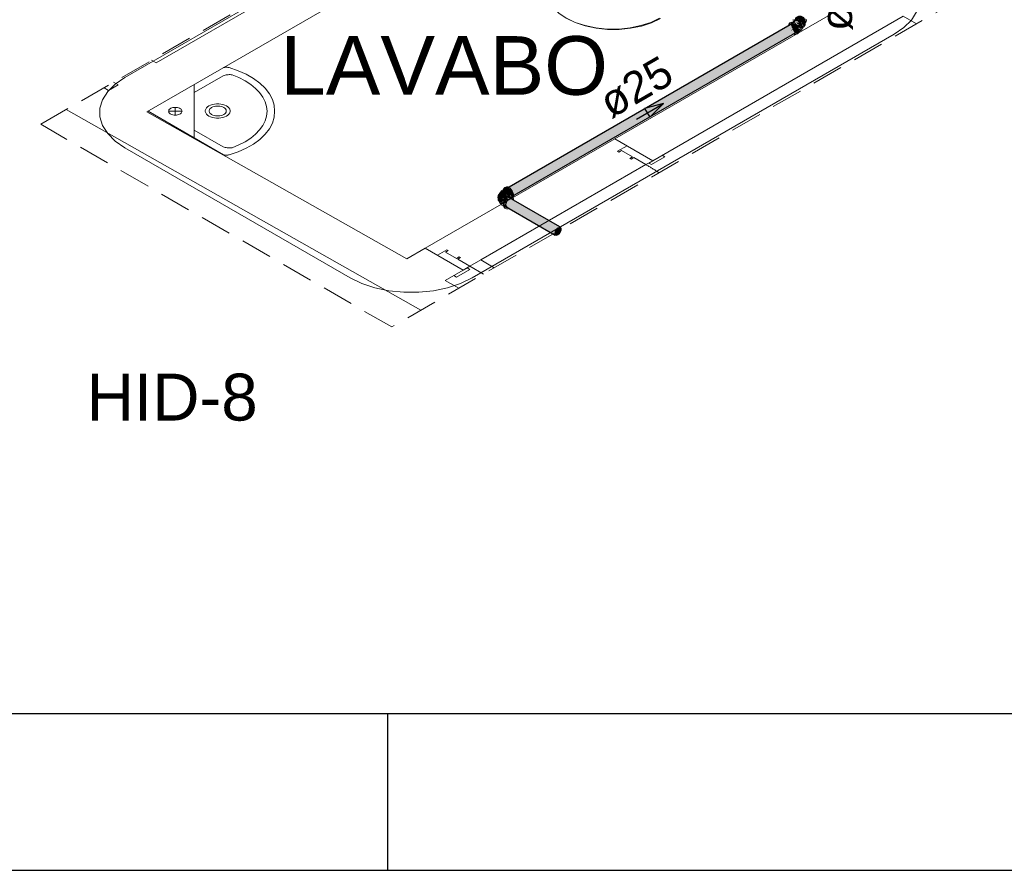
# Model space of a CAD drawing. Header units: millimetres. Extents: x 567 to 934, y -1 to 364.
# Tile 894 of 1056: x 815.39 to 821.69, y 60.03 to 65.47. Entities that reach past the tile are written whole.
import ezdxf

# ---------------------------------------------------------------- set-up
doc = ezdxf.new("R2010")
doc.units = ezdxf.units.MM
doc.header["$MEASUREMENT"] = 0
doc.linetypes.add('JIS_02_2.0', pattern=[0.3, 0.2, -0.1])
doc.linetypes.add('NULL', pattern=[0])
doc.layers.get('0').update_dxf_attribs({"lineweight": 18})
for name, color, linetype, lineweight in [('A-ANNO-SYMB', 7, 'Continuous', 9), ('A-AREA-IDEN', 7, 'Continuous', 9), ('A-DETL-GENF', 7, 'Continuous', 13), ('A-DETL-GENF-HDLN', 7, 'Continuous', 13), ('A-WALL', 7, 'Continuous', 25), ('AF-Condutos Reúso', 200, 'Continuous', 25), ('AF-Conexões Reúso', 216, 'Continuous', 18), ('AF-Sentido conduto Reúso', 200, 'Continuous', 30), ('AF-Textos conduto Reúso', 7, 'Continuous', 9), ('ARQ-ALV-REB', 7, 'Continuous', 18), ('ARQ-ESQUAD', 7, 'Continuous', 25), ('C-PROP-LINE', 7, 'Continuous', 25), ('DI-Elementos em corte', 9, 'Continuous', 18), ('DI-Área do detalhe', 10, 'JIS_02_2.0', 0), ('Peças hidrossanitárias', 7, 'Continuous', 13), ('Textos', 7, 'Continuous', 9)]:
    doc.layers.add(name, color=color, linetype=linetype, lineweight=lineweight)
doc.layers.add('FOLHA_PADRÃO', color=7, linetype='Continuous')
doc.styles.add('Arial', font='arial.ttf')
doc.styles.add('ArialBlack', font='txt')

# ---------------------------------------------------------------- blocks, each defined once
blk = doc.blocks.new('A1EST. 1500')
at = {"layer": 'FOLHA_PADRÃO', "color": 1, "linetype": 'Continuous'}
for p, q in [((95.5, 0), (95.5, 1)), ((0, 0), (150.008, 0))]:
    blk.add_line(p, q, dxfattribs=at)
at = {"layer": 'FOLHA_PADRÃO', "color": 6, "linetype": 'Continuous'}
blk.add_lwpolyline([(149, 58.4001), (149, 1), (1, 1), (1, 58.4001), (149, 58.4001)], dxfattribs=at)

msp = doc.modelspace()

# ---------------------------------------------------------------- hatches: boundary and pattern name
at = {"layer": 'AF-Condutos Reúso', "linetype": 'Continuous'}
for points in [[(820.3464, 65.4469), (820.3114, 65.423), (818.5167, 64.3867), (820.3445, 65.4329)], [(820.3125, 65.4273), (818.5089, 64.386), (820.3091, 65.4217)], [(818.5224, 64.3938), (818.5253, 64.3917), (820.3091, 65.4217)], [(820.3525, 65.4374), (818.5256, 64.3826), (820.317, 65.4042), (820.3625, 65.4332)], [(820.3137, 65.4153), (818.5256, 64.3826), (820.3126, 65.4143)], [(818.5265, 64.3923), (818.5321, 64.3863), (820.3125, 65.4145)], [(818.5333, 64.387), (818.5397, 64.3776), (820.2731, 65.3792)], [(820.364, 65.4309), (820.2731, 65.3792), (818.5342, 64.3745)], [(820.364, 65.4309), (818.5342, 64.3745), (820.3229, 65.393)], [(820.3706, 65.42), (820.2949, 65.377), (818.5409, 64.3636)], [(820.3751, 65.4081), (820.3603, 65.4141), (818.5409, 64.3636), (820.3266, 65.3814), (818.5446, 64.352), (820.3312, 65.3735), (820.3766, 65.4002)], [(820.3767, 65.3993), (820.3372, 65.3769), (818.5446, 64.3416), (820.338, 65.372), (818.5409, 64.3343), (820.3381, 65.3719)], [(820.3302, 65.3834), (820.3155, 65.375), (818.5446, 64.352)], [(820.3174, 65.4044), (820.3644, 65.4312), (820.3625, 65.4332)], [(820.3643, 65.4305), (820.3235, 65.3933), (820.3705, 65.4201)], [(820.377, 65.3943), (820.3768, 65.3982), (820.3426, 65.3746)], [(818.5463, 64.3668), (820.2949, 65.377), (818.5408, 64.3782)], [(818.5514, 64.356), (820.3155, 65.375), (818.5471, 64.3672)], [(818.5532, 64.3467), (820.3354, 65.3759), (818.5513, 64.3559)], [(818.5529, 64.3412), (820.338, 65.372), (818.5534, 64.3467)], [(818.5073, 64.268), (818.8157, 64.0933), (818.8143, 64.1027), (818.8222, 64.1252), (818.8391, 64.1402), (818.5189, 64.3159), (818.5106, 64.3069), (818.5018, 64.2842)], [(818.5279, 64.3211), (818.5189, 64.3159), (818.8391, 64.1402), (818.8474, 64.1413)], [(818.5392, 64.3199), (818.5279, 64.3211), (818.8474, 64.1413), (818.8484, 64.1413)], [(818.5241, 64.2583), (818.8196, 64.0877), (818.8157, 64.0933)]]:
    msp.add_hatch(color=201, dxfattribs=at).paths.add_polyline_path(points)
at = {"layer": 'AF-Conexões Reúso', "linetype": 'Continuous'}
for points in [[(820.3134, 65.4341), (820.314, 65.4282), (820.325, 65.4345), (820.321, 65.445)], [(820.321, 65.445), (820.3255, 65.4348), (820.3337, 65.4396)], [(820.3427, 65.3745), (820.3565, 65.371), (820.3565, 65.3825), (820.3626, 65.3729), (820.3761, 65.3871), (820.3761, 65.4047), (820.3624, 65.4333), (820.3418, 65.4429), (820.3477, 65.4463), (820.3271, 65.4469), (820.3255, 65.4348), (820.3503, 65.3789)], [(820.3506, 65.4563), (820.3638, 65.4604), (820.3596, 65.4832), (820.354, 65.4773), (820.354, 65.4614)], [(820.3825, 65.4525), (820.3761, 65.4571), (820.352, 65.4432)], [(820.3638, 65.4604), (820.3553, 65.4555), (820.3761, 65.4571)], [(820.3884, 65.4462), (820.3825, 65.4525), (820.3577, 65.4382)], [(820.3823, 65.4358), (820.3683, 65.432), (820.3685, 65.4243), (820.3935, 65.4388), (820.3884, 65.4462), (820.3594, 65.4377)], [(820.4143, 65.4773), (820.4087, 65.4832), (820.3932, 65.4906), (820.3752, 65.4906), (820.3596, 65.4832), (820.3596, 65.46), (820.3752, 65.4674), (820.3996, 65.4633), (820.4177, 65.4473), (820.4189, 65.4631)], [(820.3744, 65.4578), (820.3819, 65.4649), (820.3721, 65.4633)], [(820.4142, 65.4395), (820.4127, 65.448), (820.4008, 65.4607), (820.3819, 65.4649), (820.3747, 65.4581), (820.3953, 65.4468), (820.3944, 65.437), (820.4025, 65.4325), (820.4031, 65.4219)], [(820.3999, 65.4224), (820.3935, 65.4388), (820.3685, 65.4243), (820.3724, 65.4162)], [(820.389, 65.4111), (820.4007, 65.4148), (820.3999, 65.4224), (820.373, 65.4153)], [(820.4007, 65.4145), (820.3759, 65.4072), (820.3766, 65.4006)], [(820.3854, 65.3993), (820.4007, 65.4145), (820.3766, 65.4002), (820.3771, 65.3953)], [(818.4797, 64.3727), (818.4984, 64.3647), (818.5133, 64.3429), (818.5388, 64.3576), (818.5195, 64.3882), (818.4967, 64.3917)], [(818.5422, 64.34), (818.4901, 64.38), (818.5413, 64.3346)], [(818.5026, 64.3951), (818.4967, 64.3917), (818.5156, 64.3899), (818.5076, 64.3871), (818.5251, 64.3841), (818.5459, 64.348), (818.5459, 64.3372), (818.5518, 64.3338), (818.5489, 64.3613), (818.5381, 64.38), (818.5234, 64.3931)], [(818.468, 64.3602), (818.4585, 64.3481), (818.4528, 64.3266), (818.4553, 64.312), (818.4681, 64.2927), (818.4698, 64.3108), (818.4901, 64.3444), (818.509, 64.3472), (818.4961, 64.3632), (818.4814, 64.3688)], [(818.4928, 64.3013), (818.4967, 64.3095), (818.4797, 64.3297), (818.4683, 64.3058)], [(818.5024, 64.3179), (818.4857, 64.3359), (818.4797, 64.3297), (818.4974, 64.3105)], [(818.4996, 64.3411), (818.4857, 64.3359), (818.5074, 64.3233), (818.5132, 64.3283)], [(818.5065, 64.3239), (818.4857, 64.3359), (818.5024, 64.318)], [(818.5121, 64.2604), (818.4949, 64.2864), (818.5026, 64.3061), (818.5158, 64.3225), (818.5099, 64.3259), (818.5028, 64.3184), (818.492, 64.2997), (818.488, 64.2805), (818.492, 64.2657)], [(818.5192, 64.3322), (818.5043, 64.3439), (818.4984, 64.3433)], [(818.5181, 64.3319), (818.4984, 64.3433), (818.5133, 64.3297)], [(818.524, 64.3215), (818.5158, 64.3225), (818.5052, 64.3094), (818.5122, 64.3087)], [(818.5446, 64.3215), (818.5395, 64.3307), (818.5248, 64.3334), (818.5106, 64.3264)], [(818.5421, 64.3415), (818.5388, 64.3576), (818.5173, 64.3451), (818.5183, 64.3371)], [(818.4901, 64.2932), (818.4683, 64.3058), (818.4674, 64.298)], [(818.4879, 64.2861), (818.4893, 64.2923), (818.4674, 64.298)], [(818.4674, 64.298), (818.4881, 64.281), (818.4886, 64.2857)], [(818.471, 64.2895), (818.488, 64.2797), (818.4674, 64.298)], [(818.4891, 64.2938), (818.492, 64.2997), (818.4683, 64.3058)], [(818.4888, 64.2744), (818.4683, 64.2911), (818.4707, 64.2857)], [(818.5047, 64.296), (818.5106, 64.3069), (818.5026, 64.3061), (818.4972, 64.2922)]]:
    msp.add_hatch(color=213, dxfattribs=at).paths.add_polyline_path(points)
at = {"layer": 'DI-Elementos em corte', "linetype": 'Continuous'}
msp.add_hatch(color=31, dxfattribs=at).paths.add_polyline_path([(818.8454, 64.0973), (818.8518, 64.1063), (818.8572, 64.1288), (818.8484, 64.1413), (818.8312, 64.1356), (818.8169, 64.1154), (818.8151, 64.0941), (818.8269, 64.0858)])

# ---------------------------------------------------------------- linework, layer by layer
at = {"layer": 'A-ANNO-SYMB', "color": 8, "linetype": 'Continuous', "lineweight": 5}
for p, q in [((818.7666, 66.6557), (816.0663, 65.0967)), ((818.2878, 63.8141), (820.9881, 65.3731)), ((816.0663, 64.6467), (817.5084, 63.8141))]:
    msp.add_line(p, q, dxfattribs=at)
for points in [[(820.9881, 65.3731), (821.0498, 65.4156), (821.0979, 65.4636), (821.1307, 65.5157), (821.1474, 65.5703), (821.1474, 65.6258), (821.1307, 65.6804), (821.0979, 65.7326), (821.0498, 65.7806), (820.9881, 65.8231)], [(816.0663, 65.0967), (816.0045, 65.0542), (815.9565, 65.0061), (815.9237, 64.954), (815.907, 64.8994), (815.907, 64.8439), (815.9237, 64.7893), (815.9565, 64.7372), (816.0045, 64.6892), (816.0663, 64.6467)], [(817.5084, 63.8141), (817.582, 63.7784), (817.6652, 63.7507), (817.7554, 63.7317), (817.8501, 63.7221), (817.9461, 63.7221), (818.0407, 63.7317), (818.131, 63.7507), (818.2142, 63.7784), (818.2878, 63.8141)]]:
    msp.add_lwpolyline(points, dxfattribs=at)
at = {"layer": 'A-DETL-GENF', "color": 8, "lineweight": 5}
for p, q in [((818.2741, 63.8889), (818.3434, 63.9289)), ((818.3434, 63.9289), (818.2741, 63.8889)), ((818.3602, 63.8392), (818.2741, 63.8889)), ((818.2741, 63.8889), (818.3602, 63.8392)), ((818.3434, 63.9289), (818.4295, 63.8792)), ((818.4295, 63.8792), (818.3434, 63.9289))]:
    msp.add_line(p, q, dxfattribs=at)
at = {"layer": 'A-DETL-GENF-HDLN', "color": 8, "lineweight": 5}
msp.add_lwpolyline([(819.4827, 64.4873), (819.4783, 64.4903), (819.4739, 64.4932), (819.4694, 64.4962), (819.4649, 64.4991), (819.4604, 64.502), (819.4559, 64.5049), (819.4514, 64.5078), (819.4468, 64.5107), (819.4422, 64.5136), (819.4376, 64.5164), (819.433, 64.5193), (819.4283, 64.5221), (819.4236, 64.525), (819.4189, 64.5278), (819.4142, 64.5306), (819.4095, 64.5334), (819.4047, 64.5362), (819.3999, 64.5389), (819.3999, 64.5389)], dxfattribs=at)
at = {"layer": 'A-WALL', "color": 8, "lineweight": 5}
for p, q in [((819.1575, 66.8589), (816.2659, 65.1895)), ((816.207, 64.8755), (819.1575, 66.5789)), ((820.8029, 65.6289), (819.2008, 64.7039)), ((819.4432, 64.5639), (821.0454, 65.4889)), ((821.0454, 65.4889), (821.1315, 65.4392)), ((816.2659, 65.1895), (816.2372, 65.2061)), ((815.9947, 65.0661), (816.0234, 65.0495)), ((815.962, 65.014), (815.933, 65.0304)), ((816.0234, 65.0495), (815.962, 65.014)), ((815.6905, 64.8904), (817.9593, 63.6077)), ((817.8697, 63.9355), (816.207, 64.8755)), ((819.2008, 64.7039), (819.4432, 64.5639)), ((817.9883, 64.0039), (817.8697, 63.9355)), ((818.2308, 63.8639), (817.9883, 64.0039)), ((818.1148, 63.7969), (818.2308, 63.8639)), ((818.2018, 63.7477), (818.1148, 63.7969))]:
    msp.add_line(p, q, dxfattribs=at)
at = {"layer": 'AF-Condutos Reúso'}
for p, q in [((820.3464, 65.4469), (820.3354, 65.4405)), ((820.3494, 65.4486), (820.3474, 65.4475)), ((820.3077, 65.4245), (818.5089, 64.386)), ((820.3105, 65.4262), (820.3077, 65.4245)), ((820.3122, 65.4272), (820.3105, 65.4262)), ((820.3125, 65.4273), (820.3122, 65.4272)), ((820.3354, 65.4405), (820.3125, 65.4273)), ((820.3427, 65.3745), (820.377, 65.3943)), ((818.5409, 64.3343), (820.3381, 65.3719)), ((820.3381, 65.3719), (820.3395, 65.3727)), ((820.3395, 65.3727), (820.3427, 65.3745)), ((818.5189, 64.3159), (818.5106, 64.3069)), ((818.5279, 64.3211), (818.5189, 64.3159)), ((818.5361, 64.3216), (818.5279, 64.3211)), ((818.5527, 64.3121), (818.5361, 64.3216)), ((818.8484, 64.1413), (818.5527, 64.3121)), ((818.5046, 64.2957), (818.5018, 64.2842)), ((818.5018, 64.2842), (818.5028, 64.2744)), ((818.5028, 64.2744), (818.5073, 64.268)), ((818.5106, 64.3069), (818.5046, 64.2957)), ((818.5073, 64.268), (818.5221, 64.2595)), ((818.5221, 64.2595), (818.5224, 64.2593)), ((818.5224, 64.2593), (818.5241, 64.2583)), ((818.5241, 64.2583), (818.8196, 64.0877))]:
    msp.add_line(p, q, dxfattribs=at)
at = {"layer": 'AF-Conexões Reúso'}
for p, q in [((820.321, 65.445), (820.3163, 65.4406)), ((820.3269, 65.4484), (820.321, 65.445)), ((820.333, 65.4503), (820.3269, 65.4484)), ((820.3401, 65.4496), (820.333, 65.4503)), ((820.3415, 65.4489), (820.3401, 65.4496)), ((820.3441, 65.4504), (820.3415, 65.4489)), ((820.3464, 65.4469), (820.3415, 65.4489)), ((820.3425, 65.4679), (820.3425, 65.4631)), ((820.3425, 65.4631), (820.3439, 65.4543)), ((820.3439, 65.4543), (820.3455, 65.4512)), ((820.3455, 65.4512), (820.3441, 65.4504)), ((820.3477, 65.4525), (820.3455, 65.4512)), ((820.3477, 65.4463), (820.3464, 65.4469)), ((820.3494, 65.4535), (820.3477, 65.4525)), ((820.3482, 65.446), (820.3477, 65.4463)), ((820.3484, 65.4458), (820.3482, 65.446)), ((820.3494, 65.4451), (820.3484, 65.4458)), ((820.3502, 65.4681), (820.3494, 65.4631)), ((820.3494, 65.4631), (820.3494, 65.4619)), ((820.3494, 65.4619), (820.3494, 65.4569)), ((820.3494, 65.4569), (820.3494, 65.456)), ((820.3494, 65.456), (820.3494, 65.4535)), ((820.3535, 65.4558), (820.3494, 65.4535)), ((820.3553, 65.4408), (820.3494, 65.4451)), ((820.3587, 65.4588), (820.3535, 65.4558)), ((820.3638, 65.4604), (820.3587, 65.4588)), ((820.3656, 65.4602), (820.3638, 65.4604)), ((820.3671, 65.4609), (820.3656, 65.4602)), ((820.3697, 65.4598), (820.3656, 65.4602)), ((820.3721, 65.4633), (820.3671, 65.4609)), ((820.3761, 65.4571), (820.3697, 65.4598)), ((820.3819, 65.4649), (820.3721, 65.4633)), ((820.3825, 65.4525), (820.3761, 65.4571)), ((820.3917, 65.464), (820.3819, 65.4649)), ((820.3884, 65.4462), (820.3825, 65.4525)), ((820.3935, 65.4388), (820.3884, 65.4462)), ((820.4008, 65.4607), (820.3917, 65.464)), ((820.408, 65.4551), (820.4008, 65.4607)), ((820.4127, 65.448), (820.408, 65.4551)), ((820.4143, 65.4399), (820.4127, 65.448)), ((820.4189, 65.4631), (820.4178, 65.4705)), ((820.4189, 65.4448), (820.4189, 65.4631)), ((820.4189, 65.4448), (820.4199, 65.4458)), ((820.4189, 65.4436), (820.4189, 65.4448)), ((820.4189, 65.4424), (820.4189, 65.4436)), ((820.4189, 65.4399), (820.4189, 65.4424)), ((820.4199, 65.4458), (820.4202, 65.4461)), ((820.4202, 65.4461), (820.4213, 65.4483)), ((820.4213, 65.4483), (820.4244, 65.4543)), ((820.4244, 65.4543), (820.4258, 65.4631)), ((820.4258, 65.4631), (820.4258, 65.4679)), ((820.3134, 65.4341), (820.3125, 65.4273)), ((820.3163, 65.4406), (820.3134, 65.4341)), ((820.3601, 65.4357), (820.3553, 65.4408)), ((820.3624, 65.4333), (820.3601, 65.4357)), ((820.3685, 65.4243), (820.3624, 65.4333)), ((820.3732, 65.4146), (820.3685, 65.4243)), ((820.3685, 65.3763), (820.3732, 65.3806)), ((820.3737, 65.413), (820.3732, 65.4146)), ((820.3732, 65.3806), (820.3761, 65.3871)), ((820.3761, 65.4047), (820.3737, 65.413)), ((820.3771, 65.3953), (820.3761, 65.4047)), ((820.3761, 65.3871), (820.3763, 65.3887)), ((820.3763, 65.3887), (820.3935, 65.3986)), ((820.3763, 65.3887), (820.377, 65.3943)), ((820.377, 65.3943), (820.3771, 65.3953)), ((820.3974, 65.4306), (820.3935, 65.4388)), ((820.3935, 65.3986), (820.3974, 65.4022)), ((820.3999, 65.4224), (820.3974, 65.4306)), ((820.3974, 65.4022), (820.3998, 65.4075)), ((820.3998, 65.4075), (820.3999, 65.4077)), ((820.4007, 65.4148), (820.3999, 65.4224)), ((820.3999, 65.4077), (820.4003, 65.4113)), ((820.4003, 65.4113), (820.4007, 65.4145)), ((820.4003, 65.4113), (820.4025, 65.4136)), ((820.4007, 65.4145), (820.4007, 65.4148)), ((820.4025, 65.4136), (820.4058, 65.418)), ((820.4058, 65.418), (820.4087, 65.422)), ((820.4058, 65.418), (820.4087, 65.4199)), ((820.4087, 65.422), (820.4127, 65.4319)), ((820.4087, 65.4199), (820.4143, 65.4257)), ((820.4127, 65.4319), (820.4142, 65.4395)), ((820.4142, 65.4395), (820.4143, 65.4399)), ((820.4143, 65.4399), (820.4143, 65.4399)), ((820.4143, 65.4257), (820.4177, 65.4326)), ((820.4177, 65.4326), (820.4189, 65.4399)), ((820.3418, 65.3749), (820.3427, 65.3745)), ((820.3427, 65.3745), (820.3494, 65.3717)), ((820.3494, 65.3717), (820.3565, 65.371)), ((820.3565, 65.371), (820.3626, 65.3729)), ((820.3626, 65.3729), (820.3685, 65.3763)), ((818.4746, 64.3711), (818.4707, 64.3675)), ((818.4889, 64.3793), (818.4746, 64.3711)), ((818.5001, 64.3858), (818.4889, 64.3793)), ((818.489, 64.3809), (818.4889, 64.3793)), ((818.492, 64.3874), (818.489, 64.3809)), ((818.4967, 64.3917), (818.492, 64.3874)), ((818.5026, 64.3951), (818.4967, 64.3917)), ((818.5052, 64.3874), (818.5001, 64.3858)), ((818.5087, 64.397), (818.5026, 64.3951)), ((818.5104, 64.3868), (818.5052, 64.3874)), ((818.5158, 64.3963), (818.5087, 64.397)), ((818.5111, 64.3868), (818.5104, 64.3868)), ((818.5175, 64.3841), (818.5111, 64.3868)), ((818.5221, 64.3936), (818.5158, 64.3963)), ((818.5239, 64.3794), (818.5175, 64.3841)), ((818.5234, 64.3931), (818.5221, 64.3936)), ((818.531, 64.3875), (818.5234, 64.3931)), ((818.5298, 64.3732), (818.5239, 64.3794)), ((818.5349, 64.3657), (818.5298, 64.3732)), ((818.5381, 64.38), (818.531, 64.3875)), ((818.5442, 64.3711), (818.5381, 64.38)), ((818.5489, 64.3613), (818.5442, 64.3711)), ((818.4554, 64.3407), (818.4528, 64.3266)), ((818.4528, 64.3266), (818.4538, 64.3217)), ((818.4538, 64.3217), (818.4548, 64.3169)), ((818.4548, 64.3169), (818.4553, 64.312)), ((818.4553, 64.312), (818.4576, 64.307)), ((818.4585, 64.3481), (818.4554, 64.3407)), ((818.4663, 64.3587), (818.4585, 64.3481)), ((818.467, 64.3593), (818.4663, 64.3587)), ((818.468, 64.3602), (818.467, 64.3593)), ((818.4756, 64.3666), (818.468, 64.3602)), ((818.4683, 64.362), (818.468, 64.3602)), ((818.4707, 64.3675), (818.4683, 64.362)), ((818.4707, 64.3141), (818.4683, 64.3058)), ((818.4746, 64.3222), (818.4707, 64.3141)), ((818.4797, 64.3297), (818.4746, 64.3222)), ((818.4814, 64.3688), (818.4756, 64.3666)), ((818.4857, 64.3359), (818.4797, 64.3297)), ((818.4885, 64.3676), (818.4814, 64.3688)), ((818.492, 64.3406), (818.4857, 64.3359)), ((818.4961, 64.3632), (818.4885, 64.3676)), ((818.4957, 64.3421), (818.492, 64.3406)), ((818.4967, 64.3095), (818.492, 64.2997)), ((818.4984, 64.3433), (818.4957, 64.3421)), ((818.5032, 64.3561), (818.4961, 64.3632)), ((818.5028, 64.3184), (818.4967, 64.3095)), ((818.5043, 64.3439), (818.4984, 64.3433)), ((818.5099, 64.3259), (818.5028, 64.3184)), ((818.509, 64.3472), (818.5032, 64.3561)), ((818.5094, 64.3423), (818.5043, 64.3439)), ((818.5115, 64.3411), (818.509, 64.3472)), ((818.5115, 64.3411), (818.5094, 64.3423)), ((818.5106, 64.3264), (818.5099, 64.3259)), ((818.5175, 64.3315), (818.5106, 64.3264)), ((818.5236, 64.3341), (818.5115, 64.3411)), ((818.513, 64.3374), (818.5115, 64.3411)), ((818.5236, 64.3341), (818.5175, 64.3315)), ((818.5251, 64.3347), (818.5236, 64.3341)), ((818.5322, 64.3354), (818.5251, 64.3347)), ((818.5383, 64.3335), (818.5322, 64.3354)), ((818.5388, 64.3576), (818.5349, 64.3657)), ((818.5403, 64.3324), (818.5383, 64.3335)), ((818.5413, 64.3493), (818.5388, 64.3576)), ((818.5403, 64.3324), (818.5405, 64.3329)), ((818.5442, 64.3301), (818.5403, 64.3324)), ((818.5405, 64.3329), (818.5412, 64.3344)), ((818.5412, 64.3344), (818.5413, 64.3346)), ((818.5414, 64.3475), (818.5413, 64.3493)), ((818.5413, 64.3346), (818.5415, 64.3363)), ((818.542, 64.3419), (818.5414, 64.3475)), ((818.5415, 64.3363), (818.5421, 64.3415)), ((818.5421, 64.3415), (818.542, 64.3419)), ((818.548, 64.3266), (818.5442, 64.3301)), ((818.548, 64.3266), (818.5484, 64.3269)), ((818.5489, 64.3258), (818.548, 64.3266)), ((818.5484, 64.3269), (818.5489, 64.3273)), ((818.5518, 64.3514), (818.5489, 64.3613)), ((818.5489, 64.3273), (818.5518, 64.3338)), ((818.55, 64.3232), (818.5489, 64.3258)), ((818.5518, 64.3193), (818.55, 64.3232)), ((818.5528, 64.3421), (818.5518, 64.3514)), ((818.5518, 64.3338), (818.5527, 64.3411)), ((818.5527, 64.3121), (818.5518, 64.3193)), ((818.5527, 64.3411), (818.5528, 64.3421)), ((818.4576, 64.307), (818.4631, 64.298)), ((818.4605, 64.303), (818.4656, 64.2963)), ((818.468, 64.2929), (818.4605, 64.303)), ((818.4631, 64.298), (818.4681, 64.2927)), ((818.4656, 64.2963), (818.468, 64.293)), ((818.4683, 64.3058), (818.4674, 64.298)), ((818.4674, 64.298), (818.468, 64.2929)), ((818.468, 64.2929), (818.4681, 64.2927)), ((818.4681, 64.2927), (818.4683, 64.2911)), ((818.4683, 64.2911), (818.4707, 64.2857)), ((818.4707, 64.2857), (818.4746, 64.282)), ((818.4746, 64.282), (818.4889, 64.2738)), ((818.489, 64.2898), (818.488, 64.2805)), ((818.488, 64.2805), (818.4889, 64.2738)), ((818.4889, 64.2738), (818.489, 64.2722)), ((818.492, 64.2997), (818.489, 64.2898)), ((818.489, 64.2722), (818.492, 64.2657)), ((818.492, 64.2657), (818.4967, 64.2614)), ((818.4967, 64.2614), (818.5026, 64.258)), ((818.5026, 64.258), (818.5087, 64.2561)), ((818.5087, 64.2561), (818.5152, 64.2568)), ((818.5152, 64.2568), (818.5158, 64.2568)), ((818.5158, 64.2568), (818.5221, 64.2595))]:
    msp.add_line(p, q, dxfattribs=at)
at = {"layer": 'AF-Sentido conduto Reúso'}
for p, q in [((819.5122, 64.93), (819.3914, 64.8976)), ((819.3914, 64.8976), (819.4238, 64.8416)), ((819.4238, 64.8416), (819.5122, 64.93))]:
    msp.add_line(p, q, dxfattribs=at)
msp.add_lwpolyline([(819.339, 64.83), (819.5122, 64.93)], dxfattribs=at)
at = {"layer": 'ARQ-ALV-REB', "color": 8, "lineweight": 5}
for p, q in [((819.2008, 64.7039), (817.9883, 64.0039)), ((819.3999, 64.5389), (818.3434, 63.9289))]:
    msp.add_line(p, q, dxfattribs=at)
at = {"layer": 'ARQ-ESQUAD', "color": 8, "lineweight": 5}
for p, q in [((819.2181, 64.6239), (819.2787, 64.6589)), ((819.2267, 64.6189), (819.2181, 64.6239)), ((819.2441, 64.6289), (819.2267, 64.6189)), ((819.3133, 64.5889), (819.2441, 64.6289)), ((819.296, 64.5789), (819.3133, 64.5889)), ((819.3047, 64.5739), (819.296, 64.5789)), ((819.322, 64.5839), (819.3047, 64.5739)), ((819.3999, 64.5389), (819.322, 64.5839)), ((819.4432, 64.5639), (819.3999, 64.5389)), ((819.4173, 64.5489), (819.4432, 64.5639)), ((819.5212, 64.5889), (819.4346, 64.5389)), ((819.5039, 64.5989), (819.5212, 64.5889)), ((819.4346, 64.5389), (819.4173, 64.5489)), ((818.0663, 63.9589), (818.1269, 63.9939)), ((818.1269, 63.9939), (818.1355, 63.9889)), ((818.1355, 63.9889), (818.1182, 63.9789)), ((818.1182, 63.9789), (818.1875, 63.9389)), ((818.1875, 63.9389), (818.2048, 63.9489)), ((818.2135, 63.9439), (818.1962, 63.9339)), ((818.1962, 63.9339), (818.2741, 63.8889)), ((818.2048, 63.9489), (818.2135, 63.9439)), ((818.2741, 63.8689), (818.1875, 63.8189)), ((818.2741, 63.8889), (818.2308, 63.8639)), ((818.2308, 63.8639), (818.2568, 63.8789)), ((818.2568, 63.8789), (818.2741, 63.8689)), ((818.1875, 63.8189), (818.1702, 63.8289))]:
    msp.add_line(p, q, dxfattribs=at)
at = {"layer": 'C-PROP-LINE', "color": 8, "lineweight": 5}
msp.add_line((815.6905, 64.8904), (817.9593, 63.6077), dxfattribs=at)
at = {"layer": 'DI-Elementos em corte'}
for p, q in [((818.8537, 64.1376), (818.8484, 64.1413)), ((818.8544, 64.1371), (818.8537, 64.1376)), ((818.8569, 64.1298), (818.8544, 64.1371)), ((818.8563, 64.1179), (818.8564, 64.1193)), ((818.8564, 64.1193), (818.8572, 64.1288)), ((818.8572, 64.1288), (818.8569, 64.1298)), ((818.8196, 64.0877), (818.8205, 64.0875)), ((818.8205, 64.0875), (818.8269, 64.0858)), ((818.8269, 64.0858), (818.828, 64.0862)), ((818.828, 64.0862), (818.8357, 64.0888)), ((818.8357, 64.0888), (818.8368, 64.0896)), ((818.8368, 64.0896), (818.8445, 64.096)), ((818.8445, 64.096), (818.8454, 64.0973)), ((818.8454, 64.0973), (818.8518, 64.1063)), ((818.8518, 64.1063), (818.8523, 64.1077)), ((818.8523, 64.1077), (818.8563, 64.1179))]:
    msp.add_line(p, q, dxfattribs=at)
at = {"layer": 'DI-Área do detalhe'}
msp.add_lwpolyline([(817.7735, 63.5005), (815.5282, 64.7968), (819.1815, 66.906), (821.4267, 65.6097), (817.7735, 63.5005)], dxfattribs=at)
at = {"layer": 'Peças hidrossanitárias', "color": 8, "lineweight": 5}
for p, q in [((816.5103, 65.0004), (816.6961, 65.1077)), ((816.5103, 65.0506), (816.5103, 64.7098)), ((816.6981, 64.6014), (816.2152, 64.8802)), ((816.3461, 64.8802), (816.4319, 64.8802)), ((816.389, 64.8555), (816.389, 64.905)), ((816.6961, 64.6527), (816.5103, 64.76))]:
    msp.add_line(p, q, dxfattribs=at)
for points in [[(818.8888, 65.8225), (818.8413, 65.7896), (818.8044, 65.7524), (818.7793, 65.7121), (818.7666, 65.6698), (818.7667, 65.627), (818.7797, 65.5848), (818.8052, 65.5445), (818.8424, 65.5074), (818.8901, 65.4746), (818.947, 65.447), (819.0112, 65.4256), (819.081, 65.4109), (819.1541, 65.4033), (819.2283, 65.4032), (819.3015, 65.4106), (819.3713, 65.4251), (819.4357, 65.4464), (819.4928, 65.4738)], [(818.8915, 65.4761), (818.9476, 65.4489), (819.0111, 65.4278), (819.08, 65.4133), (819.1523, 65.4059), (819.2256, 65.4059), (819.2978, 65.4133), (819.3667, 65.4278), (819.4302, 65.4489), (819.4864, 65.4761)], [(816.7334, 65.159), (816.7296, 65.16), (816.7258, 65.1607), (816.7218, 65.1612), (816.7178, 65.1614), (816.7137, 65.1614), (816.7097, 65.1612), (816.7057, 65.1607), (816.7018, 65.16), (816.6981, 65.159)], [(817.0235, 64.8802), (817.0208, 64.9183), (817.0099, 64.9558), (816.9909, 64.9923), (816.9643, 65.0272), (816.9303, 65.0598), (816.8895, 65.0898), (816.8426, 65.1166), (816.7903, 65.1398), (816.7334, 65.159)], [(816.752, 65.1134), (816.7457, 65.1141), (816.7392, 65.1144), (816.7327, 65.1144), (816.7263, 65.1141), (816.7199, 65.1134), (816.7136, 65.1125), (816.7076, 65.1112), (816.7017, 65.1096), (816.6961, 65.1077)], [(816.752, 64.647), (816.7957, 64.6649), (816.8357, 64.6854), (816.8714, 64.7085), (816.9024, 64.7336), (816.9284, 64.7607), (816.9489, 64.7892), (816.9637, 64.8189), (816.9727, 64.8494), (816.9757, 64.8802), (816.9727, 64.9111), (816.9637, 64.9415), (816.9489, 64.9712), (816.9284, 64.9998), (816.9024, 65.0268), (816.8714, 65.052), (816.8357, 65.075), (816.7957, 65.0956), (816.752, 65.1134)], [(816.389, 64.905), (816.3816, 64.9046), (816.3743, 64.9035), (816.3676, 64.9016), (816.3614, 64.8992), (816.3562, 64.8961), (816.3519, 64.8926), (816.3487, 64.8887), (816.3468, 64.8845), (816.3461, 64.8802), (816.3468, 64.8759), (816.3487, 64.8718), (816.3519, 64.8678), (816.3562, 64.8643), (816.3614, 64.8613), (816.3676, 64.8588), (816.3743, 64.857), (816.3816, 64.8558), (816.389, 64.8555)], [(816.389, 64.905), (816.3816, 64.9046), (816.3743, 64.9035), (816.3676, 64.9016), (816.3614, 64.8992), (816.3562, 64.8961), (816.3519, 64.8926), (816.3487, 64.8887), (816.3468, 64.8845), (816.3461, 64.8802), (816.3468, 64.8759), (816.3487, 64.8718), (816.3519, 64.8678), (816.3562, 64.8643), (816.3614, 64.8613), (816.3676, 64.8588), (816.3743, 64.857), (816.3816, 64.8558), (816.389, 64.8555)], [(816.389, 64.8555), (816.3964, 64.8558), (816.4037, 64.857), (816.4104, 64.8588), (816.4165, 64.8613), (816.4218, 64.8643), (816.4261, 64.8678), (816.4293, 64.8718), (816.4312, 64.8759), (816.4319, 64.8802), (816.4312, 64.8845), (816.4293, 64.8887), (816.4261, 64.8926), (816.4218, 64.8961), (816.4165, 64.8992), (816.4104, 64.9016), (816.4037, 64.9035), (816.3964, 64.9046), (816.389, 64.905)], [(816.389, 64.8555), (816.3964, 64.8558), (816.4037, 64.857), (816.4104, 64.8588), (816.4165, 64.8613), (816.4218, 64.8643), (816.4261, 64.8678), (816.4293, 64.8718), (816.4312, 64.8759), (816.4319, 64.8802), (816.4312, 64.8845), (816.4293, 64.8887), (816.4261, 64.8926), (816.4218, 64.8961), (816.4165, 64.8992), (816.4104, 64.9016), (816.4037, 64.9035), (816.3964, 64.9046), (816.389, 64.905)], [(816.6041, 64.9142), (816.5952, 64.9081), (816.5883, 64.9011), (816.5835, 64.8936), (816.5811, 64.8857), (816.5811, 64.8777), (816.5835, 64.8698), (816.5883, 64.8623), (816.5952, 64.8554), (816.6041, 64.8492), (816.6147, 64.8441), (816.6268, 64.8401), (816.6398, 64.8373), (816.6535, 64.8359), (816.6673, 64.8359), (816.681, 64.8373), (816.694, 64.8401), (816.7061, 64.8441), (816.7167, 64.8492), (816.7256, 64.8554), (816.7325, 64.8623), (816.7373, 64.8698), (816.7397, 64.8777), (816.7397, 64.8857), (816.7373, 64.8936), (816.7325, 64.9011), (816.7256, 64.9081), (816.7167, 64.9142), (816.7061, 64.9194), (816.694, 64.9234), (816.681, 64.9261), (816.6673, 64.9275), (816.6535, 64.9275), (816.6398, 64.9261), (816.6268, 64.9234), (816.6147, 64.9194), (816.6041, 64.9142)], [(816.6214, 64.9042), (816.6153, 64.9), (816.6105, 64.8952), (816.6072, 64.89), (816.6055, 64.8845), (816.6055, 64.8789), (816.6072, 64.8735), (816.6105, 64.8683), (816.6153, 64.8635), (816.6214, 64.8592), (816.6288, 64.8557), (816.6371, 64.8529), (816.6461, 64.851), (816.6556, 64.85), (816.6652, 64.85), (816.6747, 64.851), (816.6837, 64.8529), (816.692, 64.8557), (816.6994, 64.8592), (816.7055, 64.8635), (816.7103, 64.8683), (816.7136, 64.8735), (816.7153, 64.8789), (816.7153, 64.8845), (816.7136, 64.89), (816.7103, 64.8952), (816.7055, 64.9), (816.6994, 64.9042), (816.692, 64.9078), (816.6837, 64.9106), (816.6747, 64.9125), (816.6652, 64.9134), (816.6556, 64.9134), (816.6461, 64.9125), (816.6371, 64.9106), (816.6288, 64.9078), (816.6214, 64.9042)], [(816.7334, 64.6014), (816.7903, 64.6207), (816.8426, 64.6439), (816.8895, 64.6707), (816.9303, 64.7006), (816.9643, 64.7333), (816.9909, 64.7681), (817.0099, 64.8046), (817.0208, 64.8422), (817.0235, 64.8802)], [(816.6961, 64.6527), (816.7017, 64.6509), (816.7076, 64.6493), (816.7136, 64.648), (816.7199, 64.647), (816.7263, 64.6464), (816.7327, 64.646), (816.7392, 64.646), (816.7457, 64.6464), (816.752, 64.647)], [(816.6981, 64.6014), (816.7018, 64.6005), (816.7057, 64.5997), (816.7097, 64.5993), (816.7137, 64.599), (816.7178, 64.599), (816.7218, 64.5993), (816.7258, 64.5997), (816.7296, 64.6005), (816.7334, 64.6014)]]:
    msp.add_lwpolyline(points, dxfattribs=at)

# ---------------------------------------------------------------- block references
msp.add_blockref('A1EST. 1500', (722.2492, 60.0255))

# ---------------------------------------------------------------- texts
at = {"layer": 'A-AREA-IDEN', "color": 8, "linetype": 'NULL', "lineweight": 5, "insert": (817.0603, 64.9802), "char_height": 0.375, "width": 4.194169, "attachment_point": 7, "line_spacing_factor": 0.6, "style": 'Arial'}
msp.add_mtext('LAVABO', dxfattribs=at)
at = {"layer": 'AF-Textos conduto Reúso', "linetype": 'NULL', "char_height": 0.2, "width": 0.962805, "attachment_point": 8, "line_spacing_factor": 0.6, "style": 'Arial'}
for insert, rotation in [((820.7237, 65.635), 90.00021), ((819.3873, 64.9463), 30.00007)]:
    msp.add_mtext('ø25', dxfattribs=dict(at, insert=insert, rotation=rotation))
at = {"layer": 'Textos', "linetype": 'NULL', "insert": (815.822, 62.8978), "char_height": 0.3, "width": 2.516651, "attachment_point": 7, "line_spacing_factor": 0.6, "style": 'ArialBlack'}
msp.add_mtext('HID-8', dxfattribs=at)

doc.saveas('drawing.dxf')
